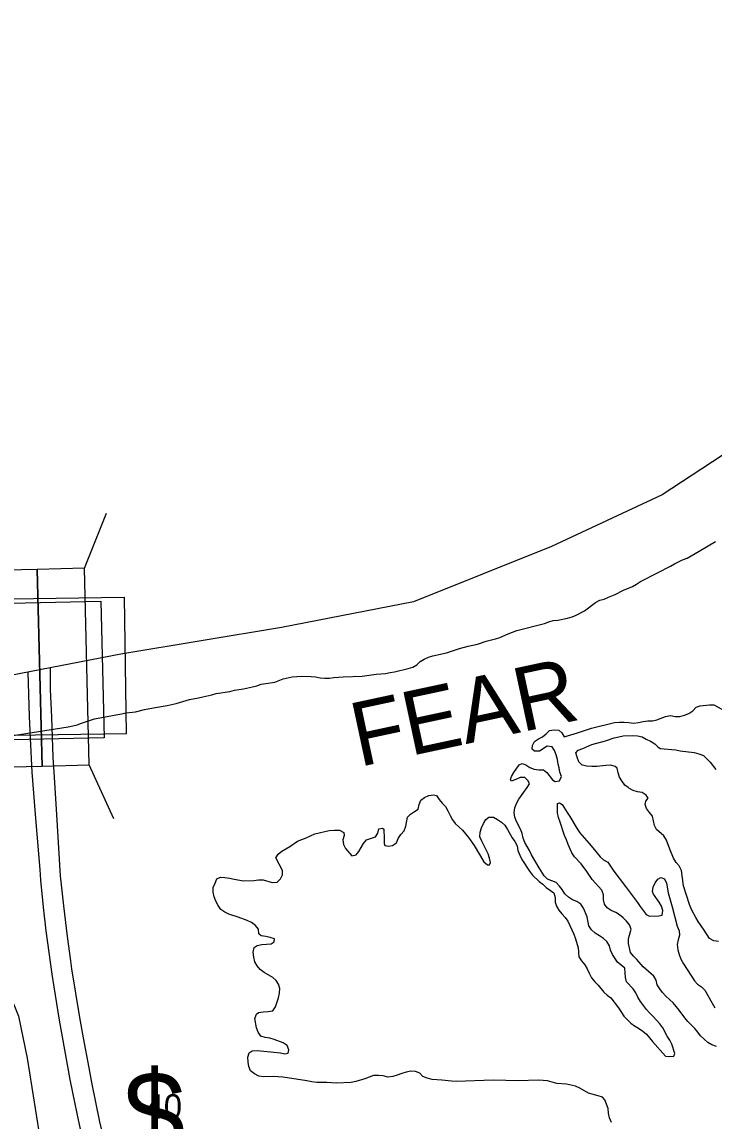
# Model space of a CAD drawing. Extents: x 1945482 to 2853149, y 66427 to 1015778.
# Drawn here: x 2335443 to 2337754, y 223887 to 227554 of the extents above; entities that cross this region are included whole.
import ezdxf

# ---------------------------------------------------------------- set-up
doc = ezdxf.new("R2010")
doc.units = 0
for name, color, linetype in [('Old_Level_21', 7, 'Continuous'), ('Old_Level_27', 7, 'Continuous'), ('Old_Level_31', 7, 'Continuous'), ('Old_Level_35', 7, 'Continuous'), ('Old_Level_5', 7, 'Continuous'), ('Old_Level_50', 7, 'Continuous'), ('Old_Level_52', 7, 'Continuous'), ('Old_Level_60', 7, 'Continuous')]:
    doc.layers.add(name, color=color, linetype=linetype)

msp = doc.modelspace()

# ---------------------------------------------------------------- linework, layer by layer
at = {"layer": 'Old_Level_27'}
for points in [[(2335871.3, 223252.1), (2335840, 223361.6), (2335783.5, 223548.3), (2335740.5, 223725.5), (2335702.5, 223885.2), (2335675.7, 224016), (2335667, 224065.2), (2335647.8, 224164.5), (2335636.2, 224233), (2335609.5, 224395.6), (2335606.2, 224421.7), (2335595.3, 224502.7), (2335582.3, 224604.9), (2335571.5, 224705.8), (2335558.9, 224908.8), (2335551.4, 225035), (2335547.2, 225100.3), (2335542.9, 225235.1), (2335537.8, 225326.6), (2335538.2, 225399.7)], [(2335462.6, 225385.1), (2335466.8, 225236.9), (2335470.3, 225164.3), (2335475.8, 225051), (2335488.4, 224896.3), (2335502, 224726.1), (2335505.1, 224691.2), (2335513.9, 224601.1), (2335522.2, 224522.5), (2335542.6, 224377), (2335549.3, 224335), (2335566.9, 224224.3), (2335602.6, 224025.5), (2335626.9, 223906.6), (2335636.4, 223866), (2335662.6, 223748.1), (2335680.6, 223673.5), (2335718.5, 223527.6), (2335733.9, 223474.7), (2335778.1, 223321.9), (2335804.5, 223233.5)]]:
    msp.add_lwpolyline(points, dxfattribs=at)
at = {"layer": 'Old_Level_31'}
for points in [[(2335706.6, 225622.2), (2335716.8, 225166.3), (2335260.7, 225156.1), (2335250.5, 225612)], [(2335328.6, 225628.7), (2335784.5, 225635.3), (2335791.1, 225179.1), (2335335.2, 225172.5)]]:
    msp.add_lwpolyline(points, close=True, dxfattribs=at)
at = {"layer": 'Old_Level_35'}
msp.add_lwpolyline([(2335401.1, 224311.3), (2335431.5, 224237.4), (2335459.9, 224097), (2335522.5, 223706.1), (2335532.9, 223636.8)], dxfattribs=at)
at = {"layer": 'Old_Level_50'}
for p, q in [((2335651, 225731.7), (2335724.5, 225915.2)), ((2335749.7, 224896.1), (2335667.2, 225075.8))]:
    msp.add_line(p, q, dxfattribs=at)
for points in [[(2335336.2, 225724), (2335352.4, 225068), (2335509.8, 225071.9), (2335493.6, 225727.9)], [(2335493.6, 225727.9), (2335509.8, 225071.9), (2335667.2, 225075.8), (2335651, 225731.7)]]:
    msp.add_lwpolyline(points, close=True, dxfattribs=at)
at = {"layer": 'Old_Level_52'}
for points in [[(2344652.9, 231255.4), (2344292.2, 231090.8), (2344075.6, 230965.3), (2343817, 230776.5), (2343301.6, 230366.5), (2342902.3, 230058.2), (2342611.3, 229863.2), (2342340.9, 229730.4), (2341753.6, 229484.4), (2341337.1, 229299.9), (2341121.5, 229187.3), (2340720.1, 228967.3), (2340383.7, 228721.9), (2340148.5, 228498.5), (2339618.1, 227947.2), (2339259.3, 227538), (2338761, 226936), (2338330.6, 226486.8), (2338081.7, 226304.9), (2337580.5, 225976.9), (2337211.2, 225804.2), (2336750.3, 225619.9)], [(2336750.3, 225619.9), (2336309.5, 225534.4), (2335772.9, 225445.1), (2335369.8, 225367.1)]]:
    msp.add_lwpolyline(points, dxfattribs=at)
at = {"layer": 'Old_Level_60'}
for points in [[(2336993.2, 225488.5), (2337023.5, 225495.8), (2337038, 225500.2), (2337066, 225512.7), (2337095.5, 225523.7), (2337187.7, 225547.8), (2337202.5, 225553.2), (2337217, 225557.3), (2337232.5, 225558.6), (2337264.5, 225564.9), (2337279.5, 225569.6), (2337293.5, 225575.3), (2337321.2, 225590.1), (2337358.2, 225617.5), (2337372, 225624.8), (2337387, 225628.9), (2337400.7, 225635.5), (2337424, 225643.8), (2337451, 225658.9), (2337481, 225671), (2337494.2, 225678.3), (2337508, 225687), (2337565, 225716.7), (2337608.5, 225738.2), (2337621.2, 225746.4), (2337648.5, 225759.5), (2337663.5, 225765.7), (2337703.5, 225788.3), (2337758.5, 225821.1)], [(2335378, 225168.1), (2335597, 225202.3), (2335612.5, 225205.6), (2335627, 225209.7), (2335641, 225215.2), (2335684.7, 225229.8), (2335745.5, 225239.9), (2335775.2, 225245.8), (2335790.5, 225249.7), (2335822, 225252.9), (2335851.5, 225260.4), (2335882, 225266.5), (2335928, 225274), (2335957.7, 225280.8), (2336002, 225294.1), (2336032, 225298.8), (2336047, 225303.1), (2336077.2, 225308.9), (2336091.7, 225313.3), (2336137, 225320.2), (2336152, 225324.7), (2336182.2, 225329.1), (2336212.2, 225336.4), (2336227.5, 225339.3), (2336242, 225344.6), (2336256.7, 225347.6), (2336287, 225351.6), (2336315.2, 225362.6), (2336345.2, 225369.2), (2336360.5, 225370.9), (2336376.5, 225371.4), (2336408, 225370.2), (2336423, 225369.1), (2336438.5, 225366.1), (2336454, 225364.8), (2336469.5, 225365.3), (2336484.5, 225367.3), (2336515.7, 225369.7), (2336578.5, 225371.7), (2336594.5, 225373.3), (2336625.7, 225378.8), (2336656.5, 225381), (2336672, 225383.4), (2336687, 225385.9), (2336732.7, 225396.8), (2336747.5, 225401.8), (2336760.7, 225409.8), (2336772.5, 225420.2), (2336785.2, 225428), (2336799.7, 225434.8), (2336814.7, 225439.4), (2336860.2, 225449.6), (2336903.7, 225463.6), (2336933.2, 225472), (2336963.7, 225478.8), (2336993.2, 225488.5)], [(2337232.7, 225077.7), (2337231, 225094.1), (2337226.7, 225108.8), (2337221, 225124.1), (2337213, 225136.1), (2337197, 225137.6), (2337170.5, 225121.7), (2337154.5, 225121.6), (2337146.7, 225128.3), (2337148, 225140), (2337154.7, 225153.6), (2337167, 225162.4), (2337180.5, 225169), (2337193, 225178.7), (2337204.5, 225189.8), (2337219.5, 225192.1), (2337235.5, 225191.1), (2337245, 225182.4), (2337253.5, 225169.5), (2337297.7, 225182.4), (2337345, 225198.4), (2337421.7, 225216.8), (2337438, 225218.2), (2337454, 225218.4), (2337469.2, 225217.5), (2337485, 225215.2), (2337501, 225216.5), (2337516.5, 225220.4), (2337532.5, 225222.3), (2337548.2, 225222.9), (2337563, 225226), (2337592, 225237.5), (2337608.2, 225240), (2337623.5, 225236.5), (2337639.7, 225237.2), (2337654.7, 225241.7), (2337669.2, 225247.4), (2337683, 225256.2), (2337694.5, 225267.7), (2337707.5, 225272.2), (2337738, 225276.5), (2337753, 225276.3), (2337780, 225261.4)], [(2337466.5, 225000), (2337456.2, 225008.4), (2337446.2, 225021.9), (2337438.2, 225034.9), (2337433.2, 225049.2), (2337430.7, 225064.5), (2337423.5, 225070.5), (2337409, 225074.3), (2337392, 225073.9), (2337362, 225070.3), (2337345.7, 225070.1), (2337329, 225071.1), (2337313.5, 225074.3), (2337302.7, 225086.2), (2337296.2, 225101.1), (2337292.5, 225115.7), (2337299.7, 225125.2), (2337315.2, 225130.5), (2337346, 225144), (2337391.5, 225156.2), (2337420, 225165.9), (2337435.2, 225169.4), (2337450.7, 225172.3), (2337483, 225174), (2337498.2, 225172.7), (2337513.2, 225168.8), (2337526.7, 225161.5), (2337541.5, 225154.8), (2337555.5, 225146.4), (2337566, 225135.6), (2337574.2, 225130), (2337625.7, 225125.5), (2337640.7, 225122.3), (2337687.7, 225117.4), (2337703, 225112.8), (2337718, 225106.4), (2337740.7, 225084.3), (2337759.2, 225059.8)], [(2337396, 224486.2), (2337385, 224496.8), (2337371.5, 224505.8), (2337356.7, 224514.1), (2337345, 224525.1), (2337336, 224538.5), (2337330, 224568.3), (2337318, 224597.9), (2337308.7, 224610.7), (2337295.2, 224619.6), (2337281, 224625.9), (2337268, 224634.3), (2337255.7, 224645.5), (2337246.7, 224659.4), (2337237.5, 224671.5), (2337226.7, 224683.5), (2337197.2, 224694), (2337186, 224705.5), (2337169.2, 224732.1), (2337144.5, 224775), (2337137.5, 224790.3), (2337122, 224816.7), (2337116, 224831.2), (2337113.5, 224846.8), (2337108, 224859.4), (2337093.5, 224886.9), (2337088.7, 224901.4), (2337086.2, 224916.5), (2337088.2, 224932.4), (2337094.2, 224947.3), (2337101.5, 224961), (2337130.2, 225000), (2337138, 225012.2), (2337132.7, 225022.8), (2337122, 225033.6), (2337106, 225033), (2337092, 225026.5), (2337076.7, 225020.9), (2337073.5, 225025.7), (2337077, 225036.6), (2337085, 225050), (2337103, 225076.2), (2337113, 225080.7), (2337125.2, 225076.2), (2337138.5, 225067.1), (2337152.5, 225061.6), (2337169, 225059.1), (2337184.5, 225058.8), (2337195, 225049.9), (2337214.7, 225025.7), (2337222.7, 225020.4), (2337237.7, 225022.4), (2337244, 225036.7), (2337239, 225051.5), (2337236.2, 225065.3), (2337232.7, 225077.7)], [(2337768.2, 224486.6), (2337752.5, 224488.4), (2337738.7, 224496.6), (2337720.7, 224524.7), (2337700.7, 224552.9), (2337692.7, 224566.1), (2337678.5, 224593.7), (2337671.5, 224609.5), (2337652.2, 224671.9), (2337645.5, 224723.7), (2337637.5, 224738.7), (2337627, 224750.5), (2337618.7, 224764.4), (2337606, 224794), (2337594.5, 224824.3), (2337586.5, 224838.8), (2337561.2, 224860.3), (2337554.5, 224873.7), (2337552, 224889.5), (2337548.5, 224904.8), (2337538, 224917.1), (2337528.2, 224930.5), (2337523.5, 224943.6), (2337526, 224954.3), (2337533.5, 224964.2), (2337527.2, 224974.4), (2337514, 224983), (2337498.5, 224985.9), (2337484, 224990.2), (2337469, 224997.9), (2337466.5, 225000)], [(2336769.2, 224943.2), (2336774.2, 224957.6), (2336786.7, 224967.1), (2336801.2, 224973.1), (2336816.7, 224975.6), (2336827, 224973.4), (2336835.7, 224960.3), (2336845.5, 224948.2), (2336856.5, 224936.3), (2336865, 224922), (2336872.2, 224907), (2336880.7, 224892.4), (2336889.5, 224879.7), (2336901.5, 224868.4), (2336914, 224858), (2336933.7, 224833.8), (2336952.2, 224807.1), (2336985, 224751.8), (2336997, 224741.7), (2337004.2, 224742.4), (2337007.5, 224749.5), (2337004, 224764.3), (2336999, 224778.7), (2336978.2, 224821), (2336972, 224836), (2336972.5, 224851.4), (2336977.5, 224866.1), (2336983.7, 224880.1), (2336992, 224893.6), (2337001.7, 224901.3), (2337017, 224901.3), (2337030.7, 224893.9), (2337043.5, 224884.7), (2337055, 224874.2), (2337064, 224860.4), (2337079.2, 224831.9), (2337088.5, 224820), (2337096.7, 224805.8), (2337099, 224789.6), (2337104.7, 224774.4), (2337112, 224760.5), (2337137.5, 224721.2), (2337147, 224708.2), (2337169.7, 224686.9), (2337181.5, 224677.5), (2337192.7, 224667), (2337219.2, 224648.7), (2337223.2, 224633.5), (2337223.5, 224617.9), (2337228, 224603.9), (2337235.7, 224590.9), (2337245, 224578.2), (2337256, 224566.3), (2337265.5, 224554.1), (2337285.7, 224510.6), (2337291.5, 224495.8), (2337300, 224465.6), (2337302.5, 224434.9), (2337311, 224421.4), (2337321.7, 224409), (2337330.5, 224395.7), (2337336.7, 224380.8), (2337344.5, 224365.3), (2337355.2, 224352.3), (2337366.2, 224341.2), (2337386, 224317.7), (2337396.7, 224307), (2337409.5, 224298.6), (2337435, 224265.3), (2337452.5, 224237.2), (2337476, 224214.2), (2337488.5, 224204.9), (2337501.7, 224197.4), (2337515.5, 224187.5), (2337528.2, 224176.7), (2337548.2, 224152.7), (2337591.2, 224104.3), (2337604, 224102.2), (2337619.2, 224103.4), (2337622.5, 224112.7), (2337612.5, 224143.5), (2337605.5, 224156.8), (2337597, 224170.1), (2337582.5, 224198.1), (2337572.5, 224211.5), (2337550.5, 224236), (2337538, 224247.9), (2337528, 224259.1), (2337508.5, 224286.7), (2337499.5, 224301.1), (2337493, 224314.9), (2337483.2, 224328.2), (2337461.5, 224351.5), (2337458.5, 224366.6), (2337455.5, 224397.9), (2337431.7, 224417.3), (2337414.2, 224443.1), (2337408.2, 224457), (2337404.2, 224472.3), (2337396, 224486.2)], [(2336231.5, 224183.6), (2336226, 224198.2), (2336220.5, 224229.3), (2336225.5, 224243.8), (2336233, 224249.9), (2336248.2, 224251.9), (2336265, 224252.5), (2336280.5, 224255), (2336289.7, 224267.9), (2336299.7, 224298.1), (2336303.2, 224313.6), (2336303.5, 224329.5), (2336299.2, 224344.4), (2336292, 224356.3), (2336280, 224366.6), (2336251.2, 224382.8), (2336238, 224392.5), (2336228.2, 224405.6), (2336220.7, 224418.8), (2336216.5, 224434.3), (2336215.2, 224450.6), (2336218.5, 224466.2), (2336228.2, 224473), (2336244, 224476.2), (2336274.7, 224478.2), (2336285.2, 224485.2), (2336286, 224495.4), (2336271.5, 224500.1), (2336256.7, 224503.1), (2336241.2, 224504.9), (2336234.2, 224512.5), (2336232, 224527.6), (2336222.2, 224540.1), (2336208.7, 224549.7), (2336194.5, 224556), (2336165.2, 224567.1), (2336133.7, 224577.5), (2336120.2, 224584), (2336107.2, 224593), (2336097.5, 224606.1), (2336090.5, 224620.5), (2336084.7, 224635.3), (2336081.2, 224651), (2336081.5, 224666.6), (2336088, 224681.1), (2336093.5, 224695.8), (2336105.2, 224700.5), (2336120.5, 224700.2), (2336136, 224697.7), (2336151.5, 224693.8), (2336183, 224689.2), (2336217, 224690.1), (2336232.5, 224691.7), (2336248.5, 224692.2), (2336278, 224683.7), (2336294.7, 224684.7), (2336306.2, 224695.7), (2336313, 224709.3), (2336313, 224723.5), (2336290.7, 224765.5), (2336298, 224777.6), (2336310, 224788.1), (2336337.5, 224802.9), (2336363.2, 224821.1), (2336391.5, 224832), (2336420.5, 224846), (2336468, 224856.9), (2336484.7, 224858.2), (2336502.5, 224857.6), (2336517.2, 224849.5), (2336518.7, 224840.3), (2336514.2, 224825.6), (2336516, 224810.3), (2336523.5, 224796.3), (2336544, 224772.6), (2336559, 224775.4), (2336567.5, 224786.3), (2336583.5, 224813.2), (2336593.5, 224825.5), (2336623.5, 224835.1), (2336630.5, 224847.4), (2336634, 224862.1), (2336646.5, 224864.7), (2336651.2, 224860.7), (2336652.5, 224829.8), (2336652, 224813.5), (2336654.2, 224806.3), (2336665.2, 224804.7), (2336680.2, 224806.7), (2336693, 224815.3), (2336699.2, 224829.9), (2336708, 224842.9), (2336719, 224855.7), (2336725, 224871.1), (2336730.5, 224901.5), (2336739.7, 224911.4), (2336753.7, 224919.6), (2336766.2, 224928.2), (2336769.2, 224943.2)], [(2337310, 224745.2), (2337288, 224769), (2337279.2, 224782.4), (2337266.2, 224809.7), (2337260.7, 224825.1), (2337254.5, 224839.6), (2337239.5, 224884.4), (2337234.7, 224900.6), (2337231.5, 224915.8), (2337230.5, 224931.3), (2337231, 224946.9), (2337237.7, 224948.9), (2337246.7, 224943.8), (2337263, 224916.8), (2337272, 224903.7), (2337296.7, 224862.4), (2337306, 224848.5), (2337343.5, 224805.8), (2337373, 224768.4), (2337385, 224759.4), (2337399, 224751.4), (2337419, 224720.8), (2337458.5, 224669.7), (2337498.5, 224616.2), (2337507.2, 224602.7), (2337526.7, 224576.6), (2337537.7, 224570.8), (2337569.2, 224571.8), (2337580, 224574.6), (2337583, 224589.8), (2337578, 224604), (2337570.2, 224617.7), (2337551.5, 224644), (2337548, 224653), (2337550.5, 224668.1), (2337557.5, 224682.5), (2337566.5, 224694.7), (2337576, 224700.2), (2337587.7, 224695.4), (2337594.5, 224681.3), (2337600, 224648.8), (2337613.7, 224601.8), (2337631, 224537.9), (2337637, 224522.1), (2337638.5, 224507), (2337634, 224491.7), (2337630.5, 224476), (2337633, 224459.1), (2337637, 224442.6), (2337643.2, 224427.3), (2337651.2, 224411.6), (2337688.5, 224355.4), (2337698.7, 224344.4), (2337712.2, 224335), (2337723.2, 224323.7), (2337747, 224280.3), (2337756.7, 224265)], [(2337552.7, 224370.6), (2337517.2, 224401.9), (2337496.2, 224425.9), (2337484.5, 224438), (2337474.5, 224450.1), (2337468, 224479.9), (2337468.5, 224495.3), (2337476.5, 224527), (2337471.2, 224541.7), (2337461.5, 224554.1), (2337450.7, 224564.9), (2337438.5, 224574.9), (2337425.2, 224583.2), (2337410.5, 224590.2), (2337397.2, 224598.2), (2337388, 224610.6), (2337384.5, 224625.7), (2337384, 224642), (2337379.2, 224657.2), (2337346.7, 224693.6), (2337328.7, 224719.8), (2337310, 224745.2)], [(2337761.5, 224135.7), (2337746.5, 224141.8), (2337733, 224149.9), (2337708.2, 224172), (2337699.7, 224184.4), (2337690, 224196.2), (2337666, 224220), (2337656, 224232), (2337637, 224257.4), (2337617.2, 224281.6), (2337593, 224303.6), (2337581.5, 224315.8), (2337572.2, 224328.2), (2337563.5, 224342.2), (2337560, 224357.3), (2337552.7, 224370.6)], [(2336695.5, 224040.1), (2336681, 224036.2), (2336664.5, 224033.7), (2336649, 224037.8), (2336633, 224039.5), (2336616.7, 224039), (2336587.5, 224027.7), (2336557.5, 224019.7), (2336541.5, 224016.4), (2336492.2, 224014), (2336460.2, 224016.1), (2336427.7, 224016.1), (2336410.5, 224018.3), (2336394.2, 224021.6), (2336329.7, 224031.8), (2336313.5, 224033.8), (2336283, 224036.2), (2336250, 224035.1), (2336233.2, 224037.4), (2336219, 224045.1), (2336206.2, 224055.4), (2336200, 224069.3), (2336198, 224084.3), (2336197.2, 224100.5), (2336201.5, 224115.5), (2336211.5, 224121.9), (2336227.7, 224122.7), (2336305.7, 224115.5), (2336321, 224112), (2336331.5, 224114.2), (2336334.2, 224125), (2336328, 224139.5), (2336314.5, 224148), (2336285, 224159.5), (2336270.5, 224163.6), (2336255, 224166.6), (2336240.2, 224171.1), (2336231.5, 224183.6)], [(2337411.2, 223882.8), (2337405, 223897.6), (2337401.7, 223913.7), (2337400, 223929.7), (2337388.5, 223958.4), (2337381.7, 223966.7), (2337366.5, 223971.9), (2337334.2, 223980), (2337305.7, 223996.7), (2337291, 224004.1), (2337260.5, 224010.8), (2337229, 224012.8), (2337198, 224021), (2337182.7, 224023.2), (2337166, 224023.5), (2337100.5, 224021.7), (2337016.2, 224024.3), (2336893, 224019.8), (2336876.7, 224020), (2336844.5, 224023.9), (2336812.5, 224025.6), (2336796, 224029.9), (2336781.7, 224035.8), (2336771.7, 224047.5), (2336757, 224052.8), (2336741, 224053.3), (2336725.7, 224050.2), (2336710.7, 224045.9), (2336695.5, 224040.1)]]:
    msp.add_lwpolyline(points, dxfattribs=at)

# ---------------------------------------------------------------- texts
at = {"layer": 'Old_Level_21'}
msp.add_text('FEAR', height=213.25, rotation=12.0833, dxfattribs=at).set_placement((2336568.1, 225068.3))
at = {"layer": 'Old_Level_5'}
for s, height, p in [('$', 278.9, (2335780.5, 223773.4)), ('40', 82.02, (2335855.3, 223894.8))]:
    msp.add_text(s, height=height, dxfattribs=at).set_placement(p)

doc.saveas('drawing.dxf')
